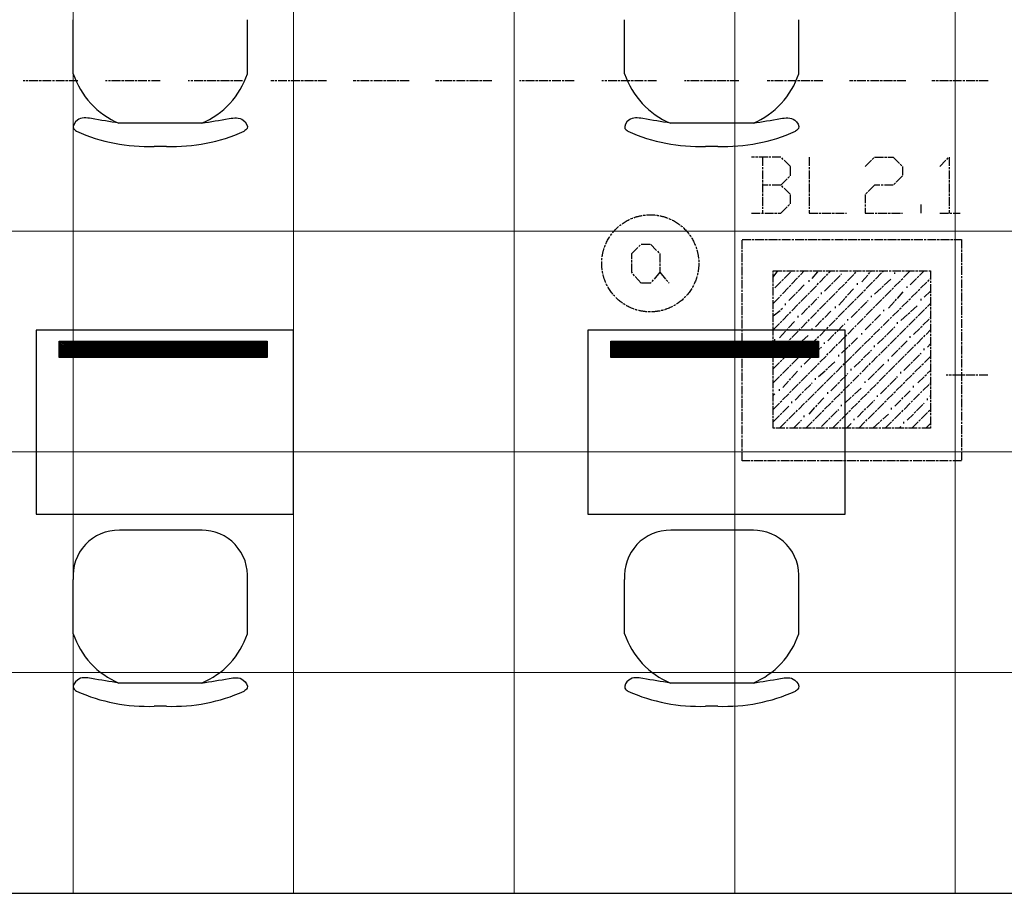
# Model space of a CAD drawing. Header units: millimetres. Extents: x -523 to 1404227, y -783705 to 1038705.
# Tile 451 of 508: x 888863 to 891541, y 223540 to 225915. Entities that reach past the tile are written whole.
import ezdxf

# ---------------------------------------------------------------- set-up
doc = ezdxf.new("R2010")
doc.units = ezdxf.units.MM
doc.linetypes.add('ACAD_ISO08W100', pattern=[36, 24, -3, 6, -3])
doc.layers.add('!!ELEKTRYKA', color=7, linetype='Continuous')

msp = doc.modelspace()

# ---------------------------------------------------------------- linework, layer by layer
at = {"layer": '!!ELEKTRYKA', "color": 252, "lineweight": 15, "ltscale": 15}
for p, q in [((889007.7, 235050.06), (889007.7, 223540.06)), ((889607.7, 235050.06), (889607.7, 223540.06)), ((890207.7, 235050.06), (890207.7, 223540.06)), ((890807.7, 235050.06), (890807.7, 223540.06)), ((891407.7, 235050.06), (891407.7, 223540.06)), ((894647.7, 225340.06), (886922.7, 225340.06)), ((892867.7, 224740.06), (886922.7, 224740.06)), ((892867.7, 224140.06), (886922.7, 224140.06)), ((892387.7, 223540.06), (887092.7, 223540.06))]:
    msp.add_line(p, q, dxfattribs=at)
at = {"layer": '!!ELEKTRYKA', "color": 251}
for p, q in [((889008.18, 225768.32), (889008.18, 225915.4)), ((889481.93, 225768.32), (889481.93, 225915.4)), ((890508.18, 225768.32), (890508.18, 225915.4)), ((890981.93, 225768.32), (890981.93, 225915.4)), ((889357.49, 225634), (889132.62, 225634)), ((890857.49, 225634), (890632.62, 225634)), ((889261.92, 225571.08), (889228.2, 225571.08)), ((890761.92, 225571.08), (890728.2, 225571.08)), ((889358.64, 224527.34), (889133.77, 224527.34)), ((890858.64, 224527.34), (890633.77, 224527.34)), ((889008.18, 224245.94), (889008.18, 224393.02)), ((889481.93, 224245.94), (889481.93, 224393.02)), ((890508.18, 224245.94), (890508.18, 224393.02)), ((890981.93, 224245.94), (890981.93, 224393.02)), ((889357.49, 224111.62), (889132.62, 224111.62)), ((890857.49, 224111.62), (890632.62, 224111.62)), ((889261.92, 224048.7), (889228.2, 224048.7)), ((890761.92, 224048.7), (890728.2, 224048.7))]:
    msp.add_line(p, q, dxfattribs=at)
at = {"layer": '!!ELEKTRYKA', "color": 252}
for p, q in [((889607.7, 225071.08), (888907.7, 225071.08)), ((888907.7, 225071.08), (888907.7, 224571.08)), ((889607.7, 224571.08), (889607.7, 225071.08)), ((891107.7, 225071.08), (890407.7, 225071.08)), ((890407.7, 225071.08), (890407.7, 224571.08)), ((891107.7, 224571.08), (891107.7, 225071.08)), ((888907.7, 224571.08), (889607.7, 224571.08)), ((890407.7, 224571.08), (891107.7, 224571.08)), ((887092.7, 223540.06), (892387.7, 223540.06)), ((887092.7, 223540.06), (892387.7, 223540.06))]:
    msp.add_line(p, q, dxfattribs=at)
at = {"layer": '!!ELEKTRYKA', "color": 252, "linetype": 'Continuous', "ltscale": 10}
for p, q in [((888970.27, 225041.38), (888970.62, 225041.72)), ((888970.27, 225036.89), (888975.11, 225041.72)), ((888970.27, 225032.4), (888979.6, 225041.72)), ((888970.27, 225027.91), (888984.09, 225041.72)), ((888970.27, 225023.42), (888988.58, 225041.72)), ((888970.27, 225018.93), (888993.07, 225041.72)), ((888970.27, 225014.44), (888997.56, 225041.72)), ((888970.27, 225009.95), (889002.05, 225041.72)), ((888970.27, 225005.46), (889006.54, 225041.72)), ((888970.27, 225000.96), (889011.03, 225041.72)), ((888970.53, 224996.73), (889015.52, 225041.72)), ((888975.02, 224996.73), (889020.01, 225041.72)), ((888979.51, 224996.73), (889024.5, 225041.72)), ((888984, 224996.73), (889028.99, 225041.72)), ((888988.49, 224996.73), (889033.48, 225041.72)), ((888992.98, 224996.73), (889037.97, 225041.72)), ((888997.47, 224996.73), (889042.46, 225041.72)), ((889001.96, 224996.73), (889046.95, 225041.72)), ((889006.45, 224996.73), (889051.45, 225041.72)), ((889010.94, 224996.73), (889055.94, 225041.72)), ((889015.43, 224996.73), (889060.43, 225041.72)), ((889019.92, 224996.73), (889064.92, 225041.72)), ((889024.41, 224996.73), (889069.41, 225041.72)), ((889028.9, 224996.73), (889073.9, 225041.72)), ((889033.39, 224996.73), (889078.39, 225041.72)), ((889037.88, 224996.73), (889082.88, 225041.72)), ((889042.37, 224996.73), (889087.37, 225041.72)), ((889046.86, 224996.73), (889091.86, 225041.72)), ((889051.35, 224996.73), (889096.35, 225041.72)), ((889055.84, 224996.73), (889100.84, 225041.72)), ((889060.33, 224996.73), (889105.33, 225041.72)), ((889064.82, 224996.73), (889109.82, 225041.72)), ((889069.31, 224996.73), (889114.31, 225041.72)), ((889073.8, 224996.73), (889118.8, 225041.72)), ((889078.29, 224996.73), (889123.29, 225041.72)), ((889082.78, 224996.73), (889127.78, 225041.72)), ((889087.27, 224996.73), (889132.27, 225041.72)), ((889091.77, 224996.73), (889136.76, 225041.72)), ((889096.26, 224996.73), (889141.25, 225041.72)), ((889100.75, 224996.73), (889145.74, 225041.72)), ((889105.24, 224996.73), (889150.23, 225041.72)), ((889109.73, 224996.73), (889154.72, 225041.72)), ((889114.22, 224996.73), (889159.21, 225041.72)), ((889118.71, 224996.73), (889163.7, 225041.72)), ((889123.2, 224996.73), (889168.19, 225041.72)), ((889127.69, 224996.73), (889172.68, 225041.72)), ((889132.18, 224996.73), (889177.17, 225041.72)), ((889136.67, 224996.73), (889181.66, 225041.72)), ((889141.16, 224996.73), (889186.15, 225041.72)), ((889145.65, 224996.73), (889190.64, 225041.72)), ((889150.14, 224996.73), (889195.13, 225041.72)), ((889154.63, 224996.73), (889199.62, 225041.72)), ((889159.12, 224996.73), (889204.11, 225041.72)), ((889163.61, 224996.73), (889208.6, 225041.72)), ((889168.1, 224996.73), (889213.09, 225041.72)), ((889172.59, 224996.73), (889217.58, 225041.72)), ((889177.08, 224996.73), (889222.07, 225041.72)), ((889181.57, 224996.73), (889226.56, 225041.72)), ((889186.06, 224996.73), (889231.05, 225041.72)), ((889190.55, 224996.73), (889235.54, 225041.72)), ((889195.04, 224996.73), (889240.03, 225041.72)), ((889199.53, 224996.73), (889244.52, 225041.72)), ((889204.02, 224996.73), (889249.01, 225041.72)), ((889208.51, 224996.73), (889253.5, 225041.72)), ((889213, 224996.73), (889257.99, 225041.72)), ((889217.49, 224996.73), (889262.48, 225041.72)), ((889221.98, 224996.73), (889266.97, 225041.72)), ((889226.47, 224996.73), (889271.46, 225041.72)), ((889230.96, 224996.73), (889275.95, 225041.72)), ((889235.45, 224996.73), (889280.44, 225041.72)), ((889239.94, 224996.73), (889284.93, 225041.72)), ((889244.43, 224996.73), (889289.42, 225041.72)), ((889248.92, 224996.73), (889293.91, 225041.72)), ((889253.41, 224996.73), (889298.4, 225041.72)), ((889257.9, 224996.73), (889302.89, 225041.72)), ((889262.39, 224996.73), (889307.38, 225041.72)), ((889266.88, 224996.73), (889311.87, 225041.72)), ((889271.37, 224996.73), (889316.36, 225041.72)), ((889275.86, 224996.73), (889320.85, 225041.72)), ((889280.35, 224996.73), (889325.34, 225041.72)), ((889284.84, 224996.73), (889329.83, 225041.72)), ((889289.33, 224996.73), (889334.32, 225041.72)), ((889293.82, 224996.73), (889338.81, 225041.72)), ((889298.31, 224996.73), (889343.3, 225041.72)), ((889302.8, 224996.73), (889347.79, 225041.72)), ((889307.29, 224996.73), (889352.28, 225041.72)), ((889311.78, 224996.73), (889356.77, 225041.72)), ((889316.27, 224996.73), (889361.26, 225041.72)), ((889320.76, 224996.73), (889365.75, 225041.72)), ((889325.25, 224996.73), (889370.24, 225041.72)), ((889329.74, 224996.73), (889374.73, 225041.72)), ((889334.23, 224996.73), (889379.22, 225041.72)), ((889338.72, 224996.73), (889383.71, 225041.72)), ((889343.21, 224996.73), (889388.2, 225041.72)), ((889347.7, 224996.73), (889392.69, 225041.72)), ((889352.19, 224996.73), (889397.18, 225041.72)), ((889356.68, 224996.73), (889401.68, 225041.72)), ((889361.17, 224996.73), (889406.17, 225041.72)), ((889365.66, 224996.73), (889410.66, 225041.72)), ((889370.15, 224996.73), (889415.15, 225041.72)), ((889374.64, 224996.73), (889419.64, 225041.72)), ((889379.13, 224996.73), (889424.13, 225041.72)), ((889383.62, 224996.73), (889428.62, 225041.72)), ((889388.11, 224996.73), (889433.11, 225041.72)), ((889392.6, 224996.73), (889437.6, 225041.72)), ((889397.09, 224996.73), (889442.09, 225041.72)), ((889401.58, 224996.73), (889446.58, 225041.72)), ((889406.07, 224996.73), (889451.07, 225041.72)), ((889410.56, 224996.73), (889455.56, 225041.72)), ((889415.05, 224996.73), (889460.05, 225041.72)), ((889419.54, 224996.73), (889464.54, 225041.72)), ((889424.03, 224996.73), (889469.03, 225041.72)), ((889428.52, 224996.73), (889473.52, 225041.72)), ((889433.01, 224996.73), (889478.01, 225041.72)), ((889437.5, 224996.73), (889482.5, 225041.72)), ((889442, 224996.73), (889486.99, 225041.72)), ((889446.49, 224996.73), (889491.48, 225041.72)), ((889450.98, 224996.73), (889495.97, 225041.72)), ((889455.47, 224996.73), (889500.46, 225041.72)), ((889459.96, 224996.73), (889504.95, 225041.72)), ((889464.45, 224996.73), (889509.44, 225041.72)), ((889468.94, 224996.73), (889513.93, 225041.72)), ((889473.43, 224996.73), (889518.42, 225041.72)), ((889477.92, 224996.73), (889522.91, 225041.72)), ((889482.41, 224996.73), (889527.4, 225041.72)), ((889486.9, 224996.73), (889531.89, 225041.72)), ((889491.39, 224996.73), (889535.63, 225040.98)), ((889495.88, 224996.73), (889535.63, 225036.49)), ((889500.37, 224996.73), (889535.63, 225032)), ((889504.86, 224996.73), (889535.63, 225027.51)), ((889509.35, 224996.73), (889535.63, 225023.02)), ((889513.84, 224996.73), (889535.63, 225018.53)), ((890470.27, 225041.38), (890470.62, 225041.72)), ((890470.27, 225036.89), (890475.11, 225041.72)), ((890470.27, 225032.4), (890479.6, 225041.72)), ((890470.27, 225027.91), (890484.09, 225041.72)), ((890470.27, 225023.42), (890488.58, 225041.72)), ((890470.27, 225018.93), (890493.07, 225041.72)), ((890470.27, 225014.44), (890497.56, 225041.72)), ((890470.27, 225009.95), (890502.05, 225041.72)), ((890470.27, 225005.46), (890506.54, 225041.72)), ((890470.27, 225000.96), (890511.03, 225041.72)), ((890470.53, 224996.73), (890515.52, 225041.72)), ((890475.02, 224996.73), (890520.01, 225041.72)), ((890479.51, 224996.73), (890524.5, 225041.72)), ((890484, 224996.73), (890528.99, 225041.72)), ((890488.49, 224996.73), (890533.48, 225041.72)), ((890492.98, 224996.73), (890537.97, 225041.72)), ((890497.47, 224996.73), (890542.46, 225041.72)), ((890501.96, 224996.73), (890546.95, 225041.72)), ((890506.45, 224996.73), (890551.45, 225041.72)), ((890510.94, 224996.73), (890555.94, 225041.72)), ((890515.43, 224996.73), (890560.43, 225041.72)), ((890519.92, 224996.73), (890564.92, 225041.72)), ((890524.41, 224996.73), (890569.41, 225041.72)), ((890528.9, 224996.73), (890573.9, 225041.72)), ((890533.39, 224996.73), (890578.39, 225041.72)), ((890537.88, 224996.73), (890582.88, 225041.72)), ((890542.37, 224996.73), (890587.37, 225041.72)), ((890546.86, 224996.73), (890591.86, 225041.72)), ((890551.35, 224996.73), (890596.35, 225041.72)), ((890555.84, 224996.73), (890600.84, 225041.72)), ((890560.33, 224996.73), (890605.33, 225041.72)), ((890564.82, 224996.73), (890609.82, 225041.72)), ((890569.31, 224996.73), (890614.31, 225041.72)), ((890573.8, 224996.73), (890618.8, 225041.72)), ((890578.29, 224996.73), (890623.29, 225041.72)), ((890582.78, 224996.73), (890627.78, 225041.72)), ((890587.27, 224996.73), (890632.27, 225041.72)), ((890591.77, 224996.73), (890636.76, 225041.72)), ((890596.26, 224996.73), (890641.25, 225041.72)), ((890600.75, 224996.73), (890645.74, 225041.72)), ((890605.24, 224996.73), (890650.23, 225041.72)), ((890609.73, 224996.73), (890654.72, 225041.72)), ((890614.22, 224996.73), (890659.21, 225041.72)), ((890618.71, 224996.73), (890663.7, 225041.72)), ((890623.2, 224996.73), (890668.19, 225041.72)), ((890627.69, 224996.73), (890672.68, 225041.72)), ((890632.18, 224996.73), (890677.17, 225041.72)), ((890636.67, 224996.73), (890681.66, 225041.72)), ((890641.16, 224996.73), (890686.15, 225041.72)), ((890645.65, 224996.73), (890690.64, 225041.72)), ((890650.14, 224996.73), (890695.13, 225041.72)), ((890654.63, 224996.73), (890699.62, 225041.72)), ((890659.12, 224996.73), (890704.11, 225041.72)), ((890663.61, 224996.73), (890708.6, 225041.72)), ((890668.1, 224996.73), (890713.09, 225041.72)), ((890672.59, 224996.73), (890717.58, 225041.72)), ((890677.08, 224996.73), (890722.07, 225041.72)), ((890681.57, 224996.73), (890726.56, 225041.72)), ((890686.06, 224996.73), (890731.05, 225041.72)), ((890690.55, 224996.73), (890735.54, 225041.72)), ((890695.04, 224996.73), (890740.03, 225041.72)), ((890699.53, 224996.73), (890744.52, 225041.72)), ((890704.02, 224996.73), (890749.01, 225041.72)), ((890708.51, 224996.73), (890753.5, 225041.72)), ((890713, 224996.73), (890757.99, 225041.72)), ((890717.49, 224996.73), (890762.48, 225041.72)), ((890721.98, 224996.73), (890766.97, 225041.72)), ((890726.47, 224996.73), (890771.46, 225041.72)), ((890730.96, 224996.73), (890775.95, 225041.72)), ((890735.45, 224996.73), (890780.44, 225041.72)), ((890739.94, 224996.73), (890784.93, 225041.72)), ((890744.43, 224996.73), (890789.42, 225041.72)), ((890748.92, 224996.73), (890793.91, 225041.72)), ((890753.41, 224996.73), (890798.4, 225041.72)), ((890757.9, 224996.73), (890802.89, 225041.72)), ((890762.39, 224996.73), (890807.38, 225041.72)), ((890766.88, 224996.73), (890811.87, 225041.72)), ((890771.37, 224996.73), (890816.36, 225041.72)), ((890775.86, 224996.73), (890820.85, 225041.72)), ((890780.35, 224996.73), (890825.34, 225041.72)), ((890784.84, 224996.73), (890829.83, 225041.72)), ((890789.33, 224996.73), (890834.32, 225041.72)), ((890793.82, 224996.73), (890838.81, 225041.72)), ((890798.31, 224996.73), (890843.3, 225041.72)), ((890802.8, 224996.73), (890847.79, 225041.72)), ((890807.29, 224996.73), (890852.28, 225041.72)), ((890811.78, 224996.73), (890856.77, 225041.72)), ((890816.27, 224996.73), (890861.26, 225041.72)), ((890820.76, 224996.73), (890865.75, 225041.72)), ((890825.25, 224996.73), (890870.24, 225041.72)), ((890829.74, 224996.73), (890874.73, 225041.72)), ((890834.23, 224996.73), (890879.22, 225041.72)), ((890838.72, 224996.73), (890883.71, 225041.72)), ((890843.21, 224996.73), (890888.2, 225041.72)), ((890847.7, 224996.73), (890892.69, 225041.72)), ((890852.19, 224996.73), (890897.18, 225041.72)), ((890856.68, 224996.73), (890901.68, 225041.72)), ((890861.17, 224996.73), (890906.17, 225041.72)), ((890865.66, 224996.73), (890910.66, 225041.72)), ((890870.15, 224996.73), (890915.15, 225041.72)), ((890874.64, 224996.73), (890919.64, 225041.72)), ((890879.13, 224996.73), (890924.13, 225041.72)), ((890883.62, 224996.73), (890928.62, 225041.72)), ((890888.11, 224996.73), (890933.11, 225041.72)), ((890892.6, 224996.73), (890937.6, 225041.72)), ((890897.09, 224996.73), (890942.09, 225041.72)), ((890901.58, 224996.73), (890946.58, 225041.72)), ((890906.07, 224996.73), (890951.07, 225041.72)), ((890910.56, 224996.73), (890955.56, 225041.72)), ((890915.05, 224996.73), (890960.05, 225041.72)), ((890919.54, 224996.73), (890964.54, 225041.72)), ((890924.03, 224996.73), (890969.03, 225041.72)), ((890928.52, 224996.73), (890973.52, 225041.72)), ((890933.01, 224996.73), (890978.01, 225041.72)), ((890937.5, 224996.73), (890982.5, 225041.72)), ((890942, 224996.73), (890986.99, 225041.72)), ((890946.49, 224996.73), (890991.48, 225041.72)), ((890950.98, 224996.73), (890995.97, 225041.72)), ((890955.47, 224996.73), (891000.46, 225041.72)), ((890959.96, 224996.73), (891004.95, 225041.72)), ((890964.45, 224996.73), (891009.44, 225041.72)), ((890968.94, 224996.73), (891013.93, 225041.72)), ((890973.43, 224996.73), (891018.42, 225041.72)), ((890977.92, 224996.73), (891022.91, 225041.72)), ((890982.41, 224996.73), (891027.4, 225041.72)), ((890986.9, 224996.73), (891031.89, 225041.72)), ((890991.39, 224996.73), (891035.63, 225040.98)), ((890995.88, 224996.73), (891035.63, 225036.49)), ((891000.37, 224996.73), (891035.63, 225032)), ((891004.86, 224996.73), (891035.63, 225027.51)), ((891009.35, 224996.73), (891035.63, 225023.02)), ((891013.84, 224996.73), (891035.63, 225018.53)), ((889518.33, 224996.73), (889535.63, 225014.04)), ((889522.82, 224996.73), (889535.63, 225009.55)), ((889527.31, 224996.73), (889535.63, 225005.06)), ((889531.8, 224996.73), (889535.63, 225000.57)), ((891018.33, 224996.73), (891035.63, 225014.04)), ((891022.82, 224996.73), (891035.63, 225009.55)), ((891027.31, 224996.73), (891035.63, 225005.06)), ((891031.8, 224996.73), (891035.63, 225000.57))]:
    msp.add_line(p, q, dxfattribs=at)
at = {"layer": '!!ELEKTRYKA', "color": 252, "ltscale": 10}
for p, q in [((888970.27, 225041.72), (889535.63, 225041.72)), ((888970.27, 224996.73), (888970.27, 225041.72)), ((889535.63, 225041.72), (889535.63, 224996.73)), ((890470.27, 225041.72), (891035.63, 225041.72)), ((890470.27, 224996.73), (890470.27, 225041.72)), ((891035.63, 225041.72), (891035.63, 224996.73)), ((889535.63, 224996.73), (888970.27, 224996.73)), ((891035.63, 224996.73), (890470.27, 224996.73))]:
    msp.add_line(p, q, dxfattribs=at)
at = {"layer": '!!ELEKTRYKA', "color": 5, "linetype": 'ACAD_ISO08W100', "lineweight": -3}
for points in [[(889020.5, 225749.18), (888872, 225749.18)], [(889244.7, 225749.18), (889096.2, 225749.18)], [(889468.9, 225749.18), (889320.4, 225749.18)], [(889697.46, 225749.18), (889545.33, 225749.18)], [(889921.66, 225749.18), (889769.53, 225749.18)], [(890146.59, 225749.18), (889993.73, 225749.18)], [(890370.79, 225749.18), (890222.29, 225749.18)], [(890594.99, 225749.18), (890446.49, 225749.18)], [(890819.19, 225749.18), (890671.42, 225749.18)], [(891047.75, 225749.18), (890895.62, 225749.18)], [(891272.68, 225749.18), (891119.82, 225749.18)], [(891496.88, 225749.18), (891344.02, 225749.18)], [(890933.3, 225465.5), (890959.07, 225490.91), (890959.07, 225516.32), (890933.3, 225541.73), (890853.14, 225541.73)], [(890882.81, 225541.71), (890882.81, 225389.29)], [(891009.78, 225541.75), (891009.78, 225389.35), (891111.28, 225389.35)], [(891162.28, 225516.31), (891187.98, 225541.72), (891238.67, 225541.72), (891263.65, 225516.31), (891263.65, 225490.89), (891238.67, 225465.55), (891187.98, 225465.55), (891162.28, 225440.14), (891162.28, 225389.31), (891263.65, 225389.31)], [(891365.16, 225516.36), (891390.81, 225541.73), (891390.81, 225389.37)], [(890853.14, 225389.34), (890933.3, 225389.34), (890959.07, 225414.75), (890959.07, 225440.16), (890933.3, 225465.5), (890882.48, 225465.5)], [(891314.78, 225389.28), (891314.78, 225414.73)], [(891365.57, 225389.36), (891420.6, 225389.36)], [(890912.48, 225215.76), (890925.36, 225232.71)], [(890912.48, 225143.79), (890996.9, 225232.71)], [(890912.48, 225071.82), (891069.16, 225232.71)], [(890912.48, 224999.85), (891141.41, 225232.71)], [(890912.48, 224927.88), (891212.95, 225232.71)], [(890912.48, 224855.91), (891285.21, 225232.71)], [(890916.78, 225186.14), (890963.28, 225232.71)], [(891018.36, 225211.54), (891035.53, 225232.71)], [(891153.57, 225203.02), (891179.33, 225232.71)], [(891285.21, 225194.58), (891323.12, 225232.71)], [(890603.97, 225228.53), (890629.39, 225198.76)], [(890929.65, 224805.12), (891340.29, 225211.54)], [(891009.78, 225203.02), (891009.78, 225207.32)], [(891051.99, 225177.63), (891098.49, 225224.2)], [(891187.91, 225169.19), (891234.41, 225211.54)], [(891243, 225224.2), (891243, 225228.42)], [(890954.69, 225152.23), (890996.9, 225194.58)], [(891090.62, 225139.57), (891132.83, 225186.14)], [(891141.41, 225194.58), (891141.41, 225198.8)], [(891225.83, 225131.05), (891268.04, 225177.63)], [(891276.62, 225186.14), (891276.62, 225190.36)], [(891323.12, 225160.74), (891340.29, 225177.63)], [(890989.03, 225114.17), (891035.53, 225160.74)], [(891043.4, 225169.19), (891043.4, 225173.41)], [(891124.24, 225105.66), (891170.74, 225152.23)], [(891179.33, 225160.74), (891179.33, 225164.96)], [(891314.54, 225152.23), (891314.54, 225156.45)], [(890912.48, 225109.88), (890938.24, 225131.05)], [(890946.11, 225139.57), (890946.11, 225143.79)], [(891001.19, 224805.12), (891340.29, 225143.79)], [(891082.03, 225131.05), (891082.03, 225135.35)], [(891212.95, 225122.61), (891212.95, 225126.83)], [(891259.45, 225097.22), (891305.95, 225139.57)], [(890929.65, 225050.64), (890971.86, 225097.22)], [(890980.45, 225105.66), (890980.45, 225109.88)], [(891026.95, 225080.26), (891069.16, 225122.61)], [(891115.66, 225097.22), (891115.66, 225101.44)], [(891162.16, 225071.82), (891204.37, 225114.17)], [(891293.79, 225059.09), (891340.29, 225105.66)], [(891018.36, 225071.82), (891018.36, 225076.04)], [(891060.57, 225042.2), (891107.07, 225088.77)], [(891073.45, 224805.12), (891340.29, 225071.82)], [(891195.78, 225033.69), (891243, 225080.26)], [(891250.87, 225088.77), (891250.87, 225093)], [(890916.78, 225042.2), (890916.78, 225046.42)], [(890963.28, 225016.8), (891009.78, 225059.09)], [(891098.49, 225008.29), (891141.41, 225050.64)], [(891153.57, 225059.09), (891153.57, 225063.38)], [(891285.21, 225050.64), (891285.21, 225054.86)], [(890996.9, 224978.67), (891043.4, 225025.25)], [(891051.99, 225033.69), (891051.99, 225037.98)], [(891132.83, 224970.23), (891179.33, 225016.8)], [(891187.91, 225025.25), (891187.91, 225029.47)], [(891234.41, 224999.85), (891276.62, 225042.2)], [(891323.12, 225016.8), (891323.12, 225021.03)], [(891331.71, 225025.25), (891340.29, 225033.69)], [(890912.48, 224966.01), (890946.11, 224999.85)], [(890954.69, 225008.29), (890954.69, 225012.51)], [(891090.62, 224999.85), (891090.62, 225004.07)], [(891144.99, 224805.12), (891340.29, 224999.85)], [(891225.83, 224987.12), (891225.83, 224991.41)], [(891268.04, 224961.72), (891314.54, 225008.29)], [(890989.03, 224970.23), (890989.03, 224974.45)], [(891035.53, 224944.84), (891082.03, 224987.12)], [(891124.24, 224961.72), (891124.24, 224966.01)], [(891170.74, 224936.32), (891212.95, 224978.67)], [(890938.24, 224915.15), (890980.45, 224961.72)], [(891026.95, 224936.32), (891026.95, 224940.54)], [(891069.16, 224906.7), (891115.66, 224953.28)], [(891204.37, 224898.26), (891250.87, 224944.84)], [(891259.45, 224953.28), (891259.45, 224957.5)], [(891305.95, 224927.88), (891340.29, 224961.72)], [(891496.41, 224949.05), (891382.41, 224949.05)], [(890929.65, 224906.7), (890929.65, 224910.93)], [(890971.86, 224881.31), (891018.36, 224927.88)], [(891107.07, 224872.87), (891153.57, 224915.15)], [(891162.16, 224927.88), (891162.16, 224932.1)], [(891217.24, 224805.12), (891340.29, 224927.88)], [(891293.79, 224915.15), (891293.79, 224919.44)], [(890912.48, 224894.04), (890916.78, 224898.26)], [(891009.78, 224843.18), (891051.99, 224889.75)], [(891060.57, 224898.26), (891060.57, 224902.48)], [(891195.78, 224889.75), (891195.78, 224894.04)], [(891243, 224864.35), (891285.21, 224906.7)], [(891331.71, 224881.31), (891331.71, 224885.53)], [(891340.29, 224889.75), (891340.29, 224894.04)], [(890912.48, 224822.07), (890954.69, 224864.35)], [(890963.28, 224872.87), (890963.28, 224877.09)], [(891043.4, 224809.34), (891090.62, 224855.91)], [(891098.49, 224864.35), (891098.49, 224868.57)], [(891141.41, 224834.74), (891187.91, 224881.31)], [(891234.41, 224855.91), (891234.41, 224860.13)], [(891276.62, 224826.29), (891323.12, 224872.87)], [(891289.5, 224805.12), (891340.29, 224855.91)], [(890996.9, 224834.74), (890996.9, 224838.96)], [(891132.83, 224826.29), (891132.83, 224830.51)], [(891183.62, 224805.12), (891225.83, 224843.18)], [(890967.57, 224805.12), (890989.03, 224826.29)], [(891111.36, 224805.12), (891124.24, 224817.78)], [(891255.16, 224805.12), (891259.45, 224809.34)], [(891268.04, 224817.78), (891268.04, 224822.07)], [(891327.42, 224805.12), (891340.29, 224817.78)]]:
    msp.add_lwpolyline(points, dxfattribs=at)
for points in [[(890827.61, 225317.37), (891424.69, 225317.37), (891424.69, 224716.21), (890827.61, 224716.21)], [(890578.24, 225198.7), (890552.81, 225198.7), (890527.38, 225228.49), (890527.38, 225279.36), (890552.81, 225304.8), (890578.24, 225304.8), (890603.68, 225279.36), (890603.68, 225228.49)], [(890912.48, 225232.71), (891340.29, 225232.71), (891340.29, 224805.12), (890912.48, 224805.12)]]:
    msp.add_lwpolyline(points, close=True, dxfattribs=at)
msp.add_circle((890577.88, 225252.93), 131.97, dxfattribs=at)
at = {"layer": '!!ELEKTRYKA', "color": 251}
for centre, radius, start, end in [((889218.56, 225838.41), 221.75, 198.42679, 247.19744), ((889271.55, 225838.41), 221.75, 292.80256, 341.57321), ((890718.56, 225838.41), 221.75, 198.42679, 247.19744), ((890771.55, 225838.41), 221.75, 292.80256, 341.57321), ((889210.67, 226044.19), 473.44, 245.88536, 272.12172), ((889279.45, 226044.19), 473.44, 267.87828, 294.11464), ((890710.67, 226044.19), 473.44, 245.88536, 272.12172), ((890779.45, 226044.19), 473.44, 267.87828, 294.11464), ((889131.88, 224403.24), 124.12, 89.12527, 184.72134), ((889358.23, 224403.24), 124.12, 355.27866, 90.87473), ((890631.88, 224403.24), 124.12, 89.12527, 184.72134), ((890858.23, 224403.24), 124.12, 355.27866, 90.87473), ((889218.56, 224316.04), 221.75, 198.42679, 247.19744), ((889271.55, 224316.04), 221.75, 292.80256, 341.57321), ((890718.56, 224316.04), 221.75, 198.42679, 247.19744), ((890771.55, 224316.04), 221.75, 292.80256, 341.57321), ((889210.67, 224521.81), 473.44, 245.88536, 272.12172), ((889279.45, 224521.81), 473.44, 267.87828, 294.11464), ((890710.67, 224521.81), 473.44, 245.88536, 272.12172), ((890779.45, 224521.81), 473.44, 267.87828, 294.11464)]:
    msp.add_arc(centre, radius, start, end, dxfattribs=at)
for points in [[(889132.62, 225634), (889057.51, 225646.47), (889019.4, 225642.35), (889009, 225619.84), (889017.24, 225612.07)], [(889357.49, 225634), (889432.6, 225646.47), (889470.72, 225642.35), (889481.11, 225619.84), (889472.88, 225612.07)], [(890632.62, 225634), (890557.51, 225646.47), (890519.4, 225642.35), (890509, 225619.84), (890517.24, 225612.07)], [(890857.49, 225634), (890932.6, 225646.47), (890970.72, 225642.35), (890981.11, 225619.84), (890972.88, 225612.07)], [(889132.62, 224111.62), (889057.51, 224124.09), (889019.4, 224119.98), (889009, 224097.47), (889017.24, 224089.69)], [(889357.49, 224111.62), (889432.6, 224124.09), (889470.72, 224119.98), (889481.11, 224097.47), (889472.88, 224089.69)], [(890632.62, 224111.62), (890557.51, 224124.09), (890519.4, 224119.98), (890509, 224097.47), (890517.24, 224089.69)], [(890857.49, 224111.62), (890932.6, 224124.09), (890970.72, 224119.98), (890981.11, 224097.47), (890972.88, 224089.69)]]:
    msp.add_spline(points, degree=3, dxfattribs=at)

doc.saveas('drawing.dxf')
